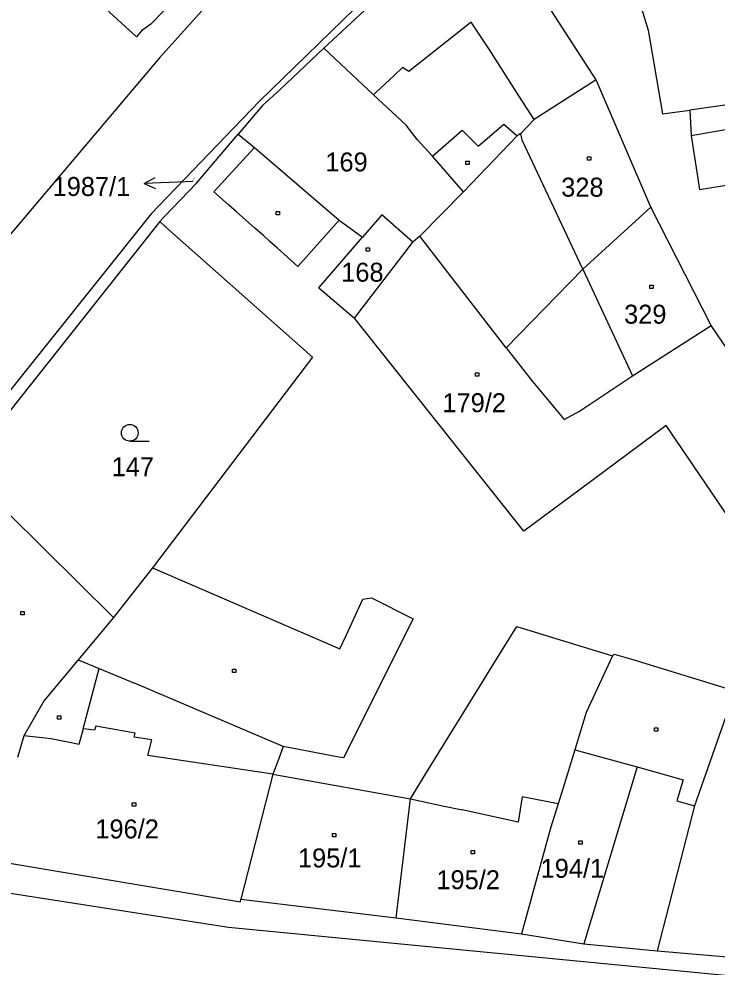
# Model space of a CAD drawing. Extents: x -795483 to -789093, y -1112258 to -1108741.
# Drawn here: x -791422.1 to -791359.6, y -1110662.5 to -1110577.6 of the extents above; entities that cross this region are included whole.
import ezdxf

# ---------------------------------------------------------------- set-up
doc = ezdxf.new("R2010")
doc.units = 0
for name, color, linetype in [('Komunikace', 7, 'Continuous'), ('Vrstva 1', 7, 'Continuous'), ('Vrstva 14', 7, 'Continuous'), ('Vrstva 15', 7, 'Continuous'), ('Vrstva 16', 7, 'Continuous'), ('Vrstva 2', 7, 'Continuous'), ('Vrstva 23', 7, 'Continuous'), ('Vrstva 25', 7, 'Continuous')]:
    doc.layers.add(name, color=color, linetype=linetype)

msp = doc.modelspace()

# ---------------------------------------------------------------- linework, layer by layer
at = {"layer": 'Komunikace'}
msp.add_line((-791406.57, -1110592.14), (-791407.93, -1110592.2), dxfattribs=at)
at = {"layer": 'Vrstva 1'}
for p, q in [((-791380.73, -1110549.07), (-791409.57, -1110581.07)), ((-791410.33, -1110578.07), (-791396.51, -1110563.71)), ((-791381.36, -1110566.19), (-791400.64, -1110585)), ((-791380.76, -1110567.12), (-791394.84, -1110580.2)), ((-791370.48, -1110583.05), (-791375.3, -1110575.58)), ((-791414.34, -1110576.7), (-791411.63, -1110579.19)), ((-791366.42, -1110576.66), (-791365.81, -1110578.6)), ((-791410.33, -1110578.07), (-791411.16, -1110578.66)), ((-791365.81, -1110578.6), (-791364.54, -1110586.1)), ((-791411.16, -1110578.66), (-791411.63, -1110579.19)), ((-791394.84, -1110580.2), (-791398.75, -1110583.9)), ((-791390.39, -1110584.38), (-791394.84, -1110580.2)), ((-791409.57, -1110581.07), (-791425.75, -1110600.24)), ((-791370.48, -1110583.05), (-791376.01, -1110586.59)), ((-791365.58, -1110594.46), (-791370.48, -1110583.05)), ((-791398.75, -1110583.9), (-791400.33, -1110585.34)), ((-791387.48, -1110587.12), (-791390.39, -1110584.38)), ((-791353.31, -1110584.53), (-791362.07, -1110585.76)), ((-791400.64, -1110585), (-791410.29, -1110595.06)), ((-791400.33, -1110585.34), (-791402.51, -1110587.9)), ((-791364.54, -1110586.1), (-791362.07, -1110585.76)), ((-791362.07, -1110585.76), (-791361.97, -1110588.02)), ((-791376.01, -1110586.59), (-791377.21, -1110587.86)), ((-791406.24, -1110592.29), (-791402.51, -1110587.9)), ((-791402.51, -1110587.9), (-791401.06, -1110589.11)), ((-791386.49, -1110588.4), (-791387.48, -1110587.12)), ((-791377.21, -1110587.86), (-791377.55, -1110588.07)), ((-791385.11, -1110589.88), (-791386.49, -1110588.4)), ((-791377.55, -1110588.07), (-791382.35, -1110593.09)), ((-791361.97, -1110588.02), (-791361.21, -1110592.86)), ((-791401.06, -1110589.11), (-791393.48, -1110595.62)), ((-791382.35, -1110593.09), (-791385.11, -1110589.88)), ((-791361.21, -1110592.86), (-791347.05, -1110590.64)), ((-791406.24, -1110592.29), (-791409.14, -1110595.32)), ((-791386.24, -1110597.05), (-791382.35, -1110593.09)), ((-791365.58, -1110594.46), (-791371.67, -1110600.01)), ((-791360.18, -1110605.04), (-791365.58, -1110594.46)), ((-791410.29, -1110595.06), (-791428.27, -1110617.52)), ((-791409.14, -1110595.32), (-791409.54, -1110595.73)), ((-791389.65, -1110595.15), (-791391.39, -1110597.15)), ((-791386.88, -1110597.58), (-791389.65, -1110595.15)), ((-791409.54, -1110595.73), (-791426.07, -1110616.61)), ((-791409.54, -1110595.73), (-791409.02, -1110596.21)), ((-791409.02, -1110596.21), (-791395.86, -1110607.89)), ((-791393.48, -1110595.62), (-791391.39, -1110597.15)), ((-791395.29, -1110601.69), (-791391.39, -1110597.15)), ((-791386.24, -1110597.05), (-791386.88, -1110597.58)), ((-791378.51, -1110607.06), (-791386.24, -1110597.05)), ((-791392.09, -1110604.4), (-791386.88, -1110597.58)), ((-791371.67, -1110600.01), (-791378.51, -1110607.06)), ((-791395.29, -1110601.69), (-791392.09, -1110604.4)), ((-791367.2, -1110609.57), (-791360.18, -1110605.04)), ((-791351.72, -1110617.57), (-791360.18, -1110605.04)), ((-791378.51, -1110607.06), (-791376.29, -1110609.93)), ((-791395.86, -1110607.89), (-791410.18, -1110626.76)), ((-791376.29, -1110609.93), (-791373.77, -1110612.94)), ((-791371.96, -1110612.74), (-791367.2, -1110609.57)), ((-791373.77, -1110612.94), (-791373.33, -1110613.46)), ((-791373.33, -1110613.46), (-791371.96, -1110612.74)), ((-791423.09, -1110621.89), (-791413.68, -1110631.22)), ((-791410.18, -1110626.76), (-791412.92, -1110630.25)), ((-791412.92, -1110630.25), (-791413.68, -1110631.22)), ((-791413.68, -1110631.22), (-791416.83, -1110635.01)), ((-791380.01, -1110635.97), (-791377.57, -1110632.01)), ((-791377.57, -1110632.01), (-791375.53, -1110632.63)), ((-791375.53, -1110632.63), (-791369.01, -1110634.63)), ((-791369.01, -1110634.63), (-791371.35, -1110639.72)), ((-791369.01, -1110634.63), (-791368.85, -1110634.48)), ((-791368.85, -1110634.48), (-791367.17, -1110634.98)), ((-791416.83, -1110635.01), (-791419.87, -1110638.65)), ((-791416.83, -1110635.01), (-791414.95, -1110635.78)), ((-791367.17, -1110634.98), (-791358.06, -1110637.77)), ((-791414.95, -1110635.78), (-791411.8, -1110637.08)), ((-791380.51, -1110636.78), (-791380.01, -1110635.97)), ((-791398.5, -1110642.76), (-791411.8, -1110637.08)), ((-791385.64, -1110645.11), (-791380.51, -1110636.78)), ((-791358.06, -1110637.77), (-791361.65, -1110648.07)), ((-791419.87, -1110638.65), (-791421.7, -1110641.8)), ((-791371.35, -1110639.72), (-791372.37, -1110643.05)), ((-791421.7, -1110641.8), (-791422.28, -1110643.74)), ((-791398.5, -1110642.76), (-791398.98, -1110644.18)), ((-791372.37, -1110643.05), (-791373.43, -1110646.46)), ((-791398.98, -1110644.18), (-791399.41, -1110645.25)), ((-791399.41, -1110645.25), (-791402.29, -1110656.44)), ((-791399.41, -1110645.25), (-791398.76, -1110645.37)), ((-791398.76, -1110645.37), (-791387.09, -1110647.46)), ((-791387.09, -1110647.46), (-791385.64, -1110645.11)), ((-791373.43, -1110646.46), (-791373.87, -1110647.89)), ((-791388.37, -1110658.1), (-791387.09, -1110647.46)), ((-791373.87, -1110647.89), (-791374.54, -1110650.07)), ((-791361.65, -1110648.07), (-791362.91, -1110652.95)), ((-791374.54, -1110650.07), (-791377.15, -1110659.54)), ((-791425.03, -1110652.89), (-791402.31, -1110656.68)), ((-791362.91, -1110652.95), (-791364.99, -1110661.07)), ((-791403.39, -1110658.99), (-791426.06, -1110655.45)), ((-791402.31, -1110656.68), (-791402.29, -1110656.44)), ((-791402.29, -1110656.44), (-791388.37, -1110658.1)), ((-791388.37, -1110658.1), (-791377.15, -1110659.54)), ((-791350.8, -1110664.06), (-791403.39, -1110658.99)), ((-791377.15, -1110659.54), (-791371.56, -1110660.43)), ((-791371.56, -1110660.43), (-791364.99, -1110661.07)), ((-791364.99, -1110661.07), (-791350.69, -1110662.31))]:
    msp.add_line(p, q, dxfattribs=at)
at = {"layer": 'Vrstva 16'}
for p, q in [((-791410.927, -1110592.323), (-791409.948, -1110591.782)), ((-791407.93, -1110592.2), (-791410.927, -1110592.323)), ((-791410.927, -1110592.323), (-791409.907, -1110592.782))]:
    msp.add_line(p, q, dxfattribs=at)
at = {"layer": 'Vrstva 2'}
for p, q in [((-791382.52, -1110578.57), (-791387.25, -1110582.31)), ((-791381.66, -1110577.88), (-791382.52, -1110578.57)), ((-791380.03, -1110580.31), (-791381.66, -1110577.88)), ((-791377.33, -1110584.57), (-791380.03, -1110580.31)), ((-791387.79, -1110581.93), (-791388.55, -1110582.65)), ((-791387.25, -1110582.31), (-791387.79, -1110581.93)), ((-791388.55, -1110582.65), (-791390.15, -1110584.16)), ((-791390.15, -1110584.16), (-791390.39, -1110584.38)), ((-791376.01, -1110586.59), (-791377.33, -1110584.57)), ((-791380.22, -1110588.3), (-791378.74, -1110587.01)), ((-791378.74, -1110587.01), (-791377.55, -1110588.07)), ((-791361.97, -1110588.02), (-791355.34, -1110586.89)), ((-791385.11, -1110589.88), (-791382.45, -1110587.56)), ((-791382.45, -1110587.56), (-791381.02, -1110588.98)), ((-791377.08, -1110588.46), (-791377.21, -1110587.86)), ((-791381.02, -1110588.98), (-791380.22, -1110588.3)), ((-791371.67, -1110600.01), (-791377.08, -1110588.46)), ((-791404.68, -1110593.08), (-791401.06, -1110589.11)), ((-791403.37, -1110594.24), (-791404.68, -1110593.08)), ((-791402.66, -1110594.87), (-791403.37, -1110594.24)), ((-791401.01, -1110596.33), (-791402.66, -1110594.87)), ((-791400.26, -1110597), (-791401.01, -1110596.33)), ((-791393.48, -1110595.62), (-791397.16, -1110599.76)), ((-791399.67, -1110597.53), (-791400.26, -1110597)), ((-791399.02, -1110598.1), (-791399.67, -1110597.53)), ((-791397.16, -1110599.76), (-791399.02, -1110598.1)), ((-791371.67, -1110600.01), (-791367.2, -1110609.57)), ((-791376.93, -1110623.47), (-791392.09, -1110604.4)), ((-791364.19, -1110614.01), (-791371.86, -1110619.71)), ((-791362.8, -1110616.06), (-791364.19, -1110614.01)), ((-791362.23, -1110616.9), (-791362.8, -1110616.06)), ((-791358.57, -1110622.3), (-791362.23, -1110616.9)), ((-791371.86, -1110619.71), (-791376.93, -1110623.47)), ((-791410.18, -1110626.76), (-791393.42, -1110634.03)), ((-791391.34, -1110629.57), (-791390.59, -1110629.45)), ((-791390.59, -1110629.45), (-791386.86, -1110631.34)), ((-791392.86, -1110632.82), (-791391.34, -1110629.57)), ((-791386.86, -1110631.34), (-791393.1, -1110643.79)), ((-791393.42, -1110634.03), (-791392.86, -1110632.82)), ((-791416.39, -1110641.18), (-791414.95, -1110635.78)), ((-791416.39, -1110641.18), (-791416.78, -1110642.58)), ((-791416.09, -1110641.21), (-791416.39, -1110641.18)), ((-791415.37, -1110641.3), (-791416.09, -1110641.21)), ((-791415.27, -1110640.93), (-791415.37, -1110641.3)), ((-791411.74, -1110641.56), (-791415.27, -1110640.93)), ((-791419.25, -1110642.08), (-791421.7, -1110641.8)), ((-791417.18, -1110642.5), (-791419.25, -1110642.08)), ((-791411.84, -1110641.94), (-791411.74, -1110641.56)), ((-791410.25, -1110642.18), (-791411.84, -1110641.94)), ((-791410.61, -1110643.58), (-791410.25, -1110642.18)), ((-791416.78, -1110642.58), (-791417.18, -1110642.5)), ((-791393.49, -1110643.72), (-791398.5, -1110642.76)), ((-791372.37, -1110643.05), (-791366.81, -1110644.59)), ((-791399.41, -1110645.25), (-791410.61, -1110643.58)), ((-791393.1, -1110643.79), (-791393.49, -1110643.72)), ((-791366.81, -1110644.59), (-791371.56, -1110660.43)), ((-791366.81, -1110644.59), (-791362.69, -1110645.74)), ((-791362.69, -1110645.74), (-791363.24, -1110647.63)), ((-791377.08, -1110647.28), (-791377.46, -1110649.54)), ((-791373.87, -1110647.89), (-791377.08, -1110647.28)), ((-791387.09, -1110647.46), (-791384.23, -1110648.07)), ((-791384.23, -1110648.07), (-791382.46, -1110648.45)), ((-791363.24, -1110647.63), (-791361.65, -1110648.07)), ((-791377.46, -1110649.54), (-791382.46, -1110648.45))]:
    msp.add_line(p, q, dxfattribs=at)
at = {"layer": 'Vrstva 23'}
msp.add_line((-791412.22, -1110615.41), (-791410.47, -1110615.41), dxfattribs=at)
msp.add_circle((-791412.22, -1110614.66), 0.75, dxfattribs=at)
at = {"layer": 'Vrstva 25'}
for p, q in [((-791382.14, -1110590.33), (-791381.84, -1110590.33)), ((-791382.14, -1110590.63), (-791382.14, -1110590.33)), ((-791381.84, -1110590.33), (-791381.84, -1110590.63)), ((-791371.24, -1110589.94), (-791370.94, -1110589.94)), ((-791371.24, -1110590.24), (-791371.24, -1110589.94)), ((-791370.94, -1110590.24), (-791371.24, -1110590.24)), ((-791370.94, -1110589.94), (-791370.94, -1110590.24)), ((-791381.84, -1110590.63), (-791382.14, -1110590.63)), ((-791399.12, -1110594.85), (-791398.82, -1110594.85)), ((-791399.12, -1110595.15), (-791399.12, -1110594.85)), ((-791398.82, -1110595.15), (-791399.12, -1110595.15)), ((-791398.82, -1110594.85), (-791398.82, -1110595.15)), ((-791391.05, -1110598.1), (-791390.75, -1110598.1)), ((-791391.05, -1110598.4), (-791391.05, -1110598.1)), ((-791390.75, -1110598.1), (-791390.75, -1110598.4)), ((-791390.75, -1110598.4), (-791391.05, -1110598.4)), ((-791365.67, -1110601.44), (-791365.37, -1110601.44)), ((-791365.67, -1110601.74), (-791365.67, -1110601.44)), ((-791365.37, -1110601.44), (-791365.37, -1110601.74)), ((-791365.37, -1110601.74), (-791365.67, -1110601.74)), ((-791381.28, -1110609.29), (-791380.98, -1110609.29)), ((-791381.28, -1110609.59), (-791381.28, -1110609.29)), ((-791380.98, -1110609.59), (-791381.28, -1110609.59)), ((-791380.98, -1110609.29), (-791380.98, -1110609.59)), ((-791421.98, -1110630.67), (-791421.68, -1110630.67)), ((-791421.98, -1110630.97), (-791421.98, -1110630.67)), ((-791421.68, -1110630.97), (-791421.98, -1110630.97)), ((-791421.68, -1110630.67), (-791421.68, -1110630.97)), ((-791403.01, -1110635.85), (-791402.71, -1110635.85)), ((-791403.01, -1110636.15), (-791403.01, -1110635.85)), ((-791402.71, -1110636.15), (-791403.01, -1110636.15)), ((-791402.71, -1110635.85), (-791402.71, -1110636.15)), ((-791418.7, -1110640.01), (-791418.4, -1110640.01)), ((-791418.7, -1110640.31), (-791418.7, -1110640.01)), ((-791418.4, -1110640.31), (-791418.7, -1110640.31)), ((-791418.4, -1110640.01), (-791418.4, -1110640.31)), ((-791365.25, -1110641.1), (-791364.95, -1110641.1)), ((-791365.25, -1110641.4), (-791365.25, -1110641.1)), ((-791364.95, -1110641.4), (-791365.25, -1110641.4)), ((-791364.95, -1110641.1), (-791364.95, -1110641.4)), ((-791411.99, -1110647.82), (-791411.69, -1110647.82)), ((-791411.99, -1110648.12), (-791411.99, -1110647.82)), ((-791411.69, -1110648.12), (-791411.99, -1110648.12)), ((-791411.69, -1110647.82), (-791411.69, -1110648.12)), ((-791394.06, -1110650.57), (-791393.76, -1110650.57)), ((-791394.06, -1110650.87), (-791394.06, -1110650.57)), ((-791393.76, -1110650.57), (-791393.76, -1110650.87)), ((-791393.76, -1110650.87), (-791394.06, -1110650.87)), ((-791372.01, -1110651.21), (-791371.71, -1110651.21)), ((-791372.01, -1110651.51), (-791372.01, -1110651.21)), ((-791371.71, -1110651.51), (-791372.01, -1110651.51)), ((-791371.71, -1110651.21), (-791371.71, -1110651.51)), ((-791381.66, -1110652.07), (-791381.36, -1110652.07)), ((-791381.66, -1110652.37), (-791381.66, -1110652.07)), ((-791381.36, -1110652.37), (-791381.66, -1110652.37)), ((-791381.36, -1110652.07), (-791381.36, -1110652.37))]:
    msp.add_line(p, q, dxfattribs=at)

# ---------------------------------------------------------------- texts
at = {"layer": 'Vrstva 14'}
msp.add_text('1987/1', height=0.1, rotation=50.013, dxfattribs=at).set_placement((-791406.57, -1110592.14))
msp.add_text('147', height=1.7, dxfattribs=at).set_placement((-791413.842, -1110618.55))
at = {"layer": 'Vrstva 15'}
for s, p in [('169', (-791394.71, -1110591.25)), ('328', (-791373.596, -1110593.51)), ('168', (-791393.29, -1110601.13)), ('329', (-791367.967, -1110604.89)), ('179/2', (-791384.23, -1110612.82)), ('196/2', (-791415.303, -1110651)), ('195/1', (-791397.163, -1110653.6)), ('194/1', (-791375.442, -1110654.53)), ('195/2', (-791384.769, -1110655.55))]:
    msp.add_text(s, height=1.7, dxfattribs=at).set_placement(p)
at = {"layer": 'Vrstva 16'}
msp.add_text('1987/1', height=1.7, dxfattribs=at).set_placement((-791419.126, -1110593.45))

doc.saveas('drawing.dxf')
